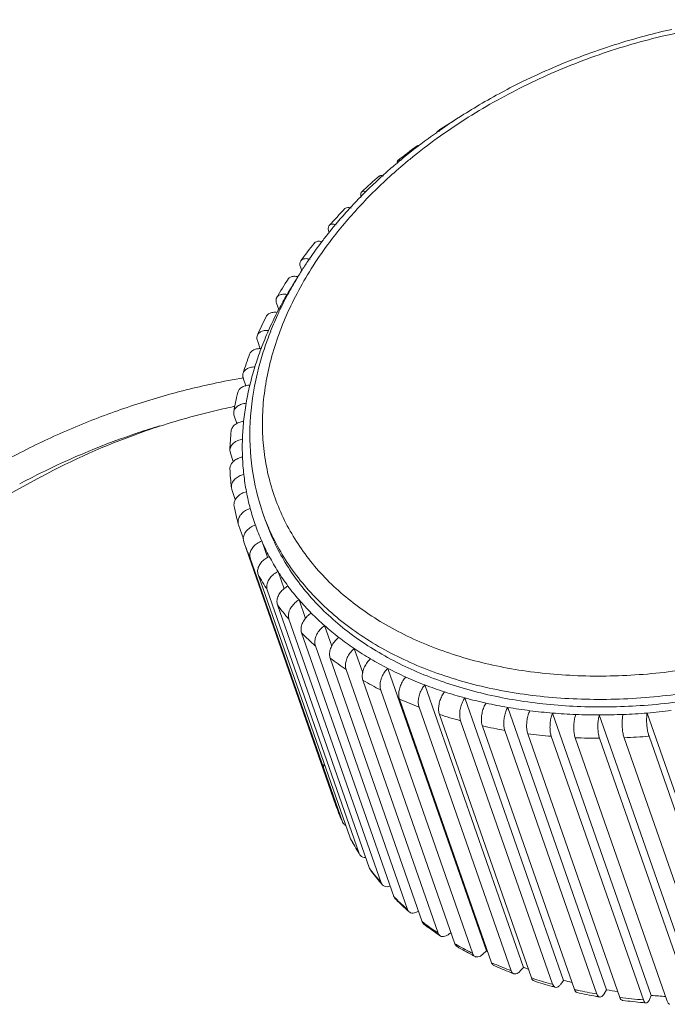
# Model space of a CAD drawing. Header units: millimetres. Extents: x -473 to 23648, y -382 to 1866.
# Tile 414 of 607: x 8299 to 8311, y 690 to 708. Entities that reach past the tile are written whole.
import ezdxf

# ---------------------------------------------------------------- set-up
doc = ezdxf.new("R2010")
doc.units = ezdxf.units.MM
doc.header["$LTSCALE"] = 80
doc.layers.get('0').update_dxf_attribs({"linetype": 'CONTINUOUS'})
doc.layers.add('09_ALL_ROUNDS', color=7, linetype='CONTINUOUS')

msp = doc.modelspace()

# ---------------------------------------------------------------- linework, layer by layer
at = {"color": 0, "linetype": 'Continuous', "lineweight": 0}
for p, q in [((8304.953, 704.59), (8304.945, 704.582)), ((8304.774, 704.402), (8304.764, 704.391)), ((8304.38, 703.946), (8304.375, 703.94)), ((8304.25, 703.78), (8304.246, 703.774)), ((8299.135, 699.492), (8294.246, 696.852)), ((8303.22, 698.694), (8303.172, 698.831)), ((8303.337, 698.398), (8303.219, 698.695)), ((8304.272, 694.201), (8304.267, 694.181)), ((8304.499, 693.515), (8304.499, 693.515)), ((8304.618, 693.214), (8304.621, 693.206)), ((8304.621, 693.206), (8304.618, 693.214)), ((8304.761, 692.921), (8304.767, 692.907)), ((8304.926, 692.639), (8304.936, 692.617)), ((8305.113, 692.367), (8305.127, 692.339)), ((8305.321, 692.106), (8305.34, 692.073)), ((8305.551, 691.857), (8305.574, 691.819)), ((8306.594, 691.202), (8306.555, 691.17)), ((8307.239, 690.868), (8307.172, 690.805)), ((8307.912, 690.567), (8307.853, 690.501)), ((8308.642, 690.33), (8308.592, 690.261)), ((8309.42, 690.159), (8309.379, 690.088)), ((8310.238, 690.056), (8310.206, 689.983))]:
    msp.add_line(p, q, dxfattribs=at)
for centre, radius, start, end in [((8313.007, 696.242), 11.625, 118.1457, 120.4951), ((8312.877, 696.462), 11.369, 120.4945, 122.6814), ((8312.713, 696.717), 11.066, 122.68, 124.8099), ((8312.506, 697.013), 10.704, 125.2475, 127.1471), ((8312.604, 696.875), 10.874, 124.8148, 125.2513), ((8312.401, 697.153), 10.529, 127.3553, 127.5128), ((8312.416, 697.133), 10.555, 127.1511, 127.3553), ((8312.268, 697.323), 10.314, 127.8725, 129.5769), ((8312.379, 697.182), 10.493, 127.5127, 127.8766), ((8311.992, 697.652), 9.884, 130.3709, 132.0391), ((8311.887, 697.897), 9.533, 129.9964, 132.5503), ((8312.09, 697.538), 10.034, 130.2528, 130.3748), ((8312.112, 697.511), 10.069, 129.9683, 130.2527), ((8312.15, 697.467), 10.128, 129.581, 129.9682), ((8311.893, 697.763), 9.735, 132.043, 132.1764), ((8311.711, 697.959), 9.468, 132.5096, 134.6085), ((8311.623, 698.182), 9.144, 132.5421, 135.1809), ((8311.867, 697.792), 9.697, 132.1763, 132.5196), ((8311.336, 698.468), 8.739, 135.1864, 137.8836), ((8311.525, 698.147), 9.203, 135.1108, 135.5694), ((8311.587, 698.085), 9.292, 134.6098, 135.1107), ((8311.386, 698.282), 9.01, 135.6316, 137.2162), ((8311.085, 698.557), 8.602, 137.8271, 139.9218), ((8310.957, 698.812), 8.227, 137.8872, 140.6956), ((8311.242, 698.416), 8.813, 137.3118, 137.8334), ((8310.918, 698.698), 8.384, 139.9277, 140.664), ((8310.71, 698.867), 8.115, 141.3067, 142.7434), ((8310.843, 698.76), 8.286, 140.6642, 141.259), ((8310.43, 699.078), 7.765, 142.7825, 145.6436), ((8310.156, 699.266), 7.433, 145.6529, 147.3098), ((8309.964, 699.389), 7.205, 147.6971, 148.6781), ((8310.039, 699.342), 7.294, 147.3139, 147.6983), ((8309.716, 699.537), 6.915, 148.9653, 151.7937), ((8309.895, 699.431), 7.124, 148.6794, 148.9778), ((8309.387, 699.713), 6.543, 151.7923, 154.8655), ((8309.215, 699.796), 6.352, 154.8799, 155.0772), ((8309.021, 699.883), 6.139, 155.055, 158.3985), ((8308.731, 699.997), 5.827, 158.3907, 161.9026), ((8308.423, 700.098), 5.503, 161.9022, 165.5595), ((8305.281, 688.113), 12.93, 102.6909, 107.9798), ((8305.238, 688.297), 12.741, 101.8521, 102.6801), ((8305.231, 688.327), 12.711, 101.7149, 101.8518), ((8305.353, 687.02), 14.001, 106.8769, 108.5171), ((8305.342, 687.918), 13.135, 107.9702, 109.7171), ((8305.343, 687.046), 13.973, 108.5117, 116.5053), ((8305.26, 688.131), 12.906, 109.6899, 118.3292), ((8305.189, 687.37), 13.614, 116.5329, 118.2372), ((8306.978, 700.161), 4.032, 199.2537, 201.3152), ((8306.978, 700.161), 4.032, 201.3148, 203.786), ((8308.522, 694.935), 4.266, 199.4321, 203.7886), ((8308.617, 694.968), 4.367, 199.44, 203.6919), ((8308.59, 694.967), 4.342, 208.1146, 208.3277), ((8308.705, 695.01), 4.464, 208.1049, 212.1008), ((8308.63, 694.99), 4.388, 208.3342, 212.3985), ((8308.793, 695.099), 4.584, 216.5915, 216.974), ((8308.943, 695.173), 4.753, 216.5998, 220.2597), ((8308.858, 695.149), 4.666, 216.9832, 220.7098), ((8309.091, 695.36), 4.98, 224.6942, 225.1868), ((8309.247, 695.455), 5.168, 224.7092, 228.0502), ((8309.173, 695.443), 5.097, 225.1968, 228.582), ((8309.33, 695.546), 5.291, 228.0392, 228.5644), ((8309.448, 695.769), 5.523, 232.3123, 232.8535), ((8309.588, 695.867), 5.703, 232.3231, 235.3822), ((8309.537, 695.888), 5.672, 232.8633, 235.9358), ((8309.682, 696.001), 5.867, 235.3705, 235.9229), ((8309.823, 696.331), 6.2, 239.3953, 239.9349), ((8309.947, 696.427), 6.369, 239.4013, 242.2142), ((8309.911, 696.486), 6.377, 239.9441, 242.7481), ((8310.145, 696.508), 6.345, 242.7342, 242.9482), ((8310.042, 696.604), 6.57, 242.2, 242.7341), ((8310.181, 697.035), 6.99, 245.9429, 246.447), ((8310.301, 697.156), 7.179, 245.9544, 248.5445), ((8310.26, 697.22), 7.191, 246.4553, 249.0379), ((8310.38, 697.352), 7.391, 248.534, 249.0243), ((8310.487, 697.283), 7.192, 249.0261, 249.793), ((8310.491, 697.854), 7.866, 251.9887, 252.4382), ((8310.591, 697.965), 8.039, 251.9979, 254.4193), ((8310.555, 698.061), 8.083, 252.4458, 254.8507), ((8310.766, 698.172), 8.124, 254.8429, 255.953), ((8310.655, 698.19), 8.273, 254.4099, 254.8412), ((8310.729, 698.749), 8.792, 257.5861, 257.9729), ((8310.775, 698.968), 9.016, 257.9797, 260.2456), ((8310.955, 699.079), 9.051, 260.2396, 261.5776), ((8310.812, 698.852), 8.953, 257.5925, 259.8775), ((8310.854, 699.076), 9.182, 259.8696, 260.2367), ((8310.909, 699.87), 9.929, 262.8068, 265.2873), ((8310.949, 699.733), 9.845, 262.7996, 264.9857), ((8311.057, 699.979), 9.957, 265.2815, 266.7804), ((8310.973, 699.984), 10.097, 264.9744, 265.2769)]:
    msp.add_arc(centre, radius, start, end, dxfattribs=at)
for points, knots in [([(8312.76, 707.81), (8312.559, 707.806), (8312.156, 707.786), (8311.55, 707.721), (8310.942, 707.622), (8310.334, 707.489), (8309.731, 707.324), (8309.137, 707.126), (8308.554, 706.897), (8307.986, 706.639), (8307.436, 706.353), (8306.907, 706.041), (8306.404, 705.704), (8306.025, 705.419), (8305.815, 705.246), (8305.76, 705.199)], [0, 0, 0, 0, 0.601038, 1.210757, 1.827519, 2.449575, 3.075072, 3.7021, 4.328712, 4.952989, 5.573054, 6.18708, 6.793313, 7.390118, 7.608332, 7.608332, 7.608332, 7.608332]), ([(8310.609, 707.634), (8310.45, 707.598), (8309.906, 707.466), (8308.993, 707.176), (8308.131, 706.806), (8307.65, 706.56), (8307.523, 706.492)], [0, 0, 0, 0, 0.488638, 1.679778, 2.8679, 3.299401, 3.299401, 3.299401, 3.299401]), ([(8303.496, 698.85), (8303.555, 698.716), (8303.689, 698.454), (8303.933, 698.083), (8304.218, 697.736), (8304.544, 697.414), (8304.908, 697.119), (8305.308, 696.852), (8305.742, 696.615), (8306.207, 696.408), (8306.701, 696.233), (8307.221, 696.09), (8307.763, 695.982), (8308.325, 695.908), (8308.902, 695.868), (8309.493, 695.863), (8310.093, 695.893), (8310.699, 695.958), (8311.308, 696.057), (8311.915, 696.19), (8312.518, 696.356), (8313.113, 696.553), (8313.696, 696.782), (8314.264, 697.04), (8314.814, 697.326), (8315.342, 697.638), (8315.846, 697.975), (8316.322, 698.334), (8316.768, 698.714), (8317.181, 699.112), (8317.559, 699.527), (8317.899, 699.955), (8318.2, 700.394), (8318.46, 700.841), (8318.677, 701.295), (8318.849, 701.752), (8318.977, 702.21), (8319.058, 702.666), (8319.093, 703.118), (8319.081, 703.563), (8319.021, 703.999), (8318.915, 704.423), (8318.812, 704.696), (8318.753, 704.829)], [0, 0, 0, 0, 0.438967, 0.88084, 1.328604, 1.784928, 2.252098, 2.732029, 3.226007, 3.734607, 4.258074, 4.796357, 5.349076, 5.915547, 6.494802, 7.085635, 7.686673, 8.296392, 8.913154, 9.53521, 10.160707, 10.787735, 11.414348, 12.038624, 12.658689, 13.272716, 13.878949, 14.475754, 15.06165, 15.635398, 16.195964, 16.742472, 17.274329, 17.79129, 18.293452, 18.781261, 19.255518, 19.717394, 20.168752, 20.61205, 21.050075, 21.485906, 21.92281, 21.92281, 21.92281, 21.92281]), ([(8303.289, 698.535), (8303.35, 698.396), (8303.489, 698.124), (8303.741, 697.74), (8304.038, 697.38), (8304.375, 697.047), (8304.753, 696.741), (8305.167, 696.464), (8305.617, 696.218), (8306.099, 696.003), (8306.611, 695.822), (8307.15, 695.674), (8307.712, 695.562), (8308.294, 695.485), (8308.893, 695.444), (8309.505, 695.439), (8310.127, 695.47), (8310.756, 695.537), (8311.386, 695.64), (8312.016, 695.778), (8312.641, 695.949), (8313.257, 696.154), (8313.862, 696.391), (8314.45, 696.659), (8315.02, 696.955), (8315.568, 697.279), (8316.09, 697.628), (8316.584, 698.001), (8317.046, 698.394), (8317.474, 698.807), (8317.866, 699.237), (8318.219, 699.68), (8318.531, 700.135), (8318.8, 700.599), (8319.025, 701.069), (8319.204, 701.543), (8319.336, 702.018), (8319.42, 702.491), (8319.456, 702.959), (8319.444, 703.42), (8319.382, 703.872), (8319.297, 704.209), (8319.236, 704.394), (8319.221, 704.436)], [0, 0, 0, 0, 0.455099, 0.913134, 1.377277, 1.850292, 2.334551, 2.832037, 3.344085, 3.871288, 4.413902, 4.971874, 5.54481, 6.132001, 6.732442, 7.344886, 7.967907, 8.599927, 9.239246, 9.884054, 10.532429, 11.18239, 11.831921, 12.479031, 13.121775, 13.75826, 14.386667, 15.005301, 15.612628, 16.207363, 16.788433, 17.354932, 17.906244, 18.442115, 18.962647, 19.4683, 19.959905, 20.438677, 20.906546, 21.366059, 21.820106, 22.271879, 22.405916, 22.405916, 22.405916, 22.405916]), ([(8319.269, 704.299), (8319.326, 704.136), (8319.448, 703.698), (8319.526, 702.951), (8319.443, 702.071), (8319.192, 701.182), (8318.78, 700.302), (8318.216, 699.448), (8317.511, 698.637), (8316.681, 697.884), (8315.742, 697.205), (8314.712, 696.612), (8313.612, 696.118), (8312.465, 695.732), (8311.294, 695.463), (8310.121, 695.314), (8308.97, 695.291), (8307.864, 695.392), (8306.826, 695.618), (8305.875, 695.962), (8305.032, 696.42), (8304.313, 696.984), (8303.735, 697.643), (8303.45, 698.141), (8303.337, 698.398)], [0, 0, 0, 0, 0.515589, 1.361601, 2.236184, 3.152623, 4.119352, 5.139808, 6.212893, 7.333689, 8.494232, 9.684274, 10.891992, 12.104667, 13.309332, 14.493417, 15.645412, 16.755542, 17.816496, 18.824186, 19.77853, 20.68412, 21.55058, 22.392226, 22.392226, 22.392226, 22.392226]), ([(8304.591, 704.023), (8304.509, 703.923), (8304.32, 703.681), (8304.049, 703.286), (8303.79, 702.838), (8303.573, 702.384), (8303.4, 701.927), (8303.273, 701.469), (8303.191, 701.013), (8303.156, 700.561), (8303.169, 700.117), (8303.228, 699.681), (8303.335, 699.256), (8303.437, 698.983), (8303.496, 698.85)], [0, 0, 0, 0, 0.388146, 0.920002, 1.436963, 1.939126, 2.426935, 2.901192, 3.363067, 3.814425, 4.257724, 4.695748, 5.13158, 5.568483, 5.568483, 5.568483, 5.568483]), ([(8303.094, 701.47), (8303.084, 701.433), (8303.005, 701.11), (8302.914, 700.498), (8302.949, 699.641), (8303.081, 699.093), (8303.172, 698.831)], [0, 0, 0, 0, 0.115788, 0.99642, 1.845429, 2.675153, 2.675153, 2.675153, 2.675153]), ([(8298.541, 699.819), (8298.831, 699.975), (8299.425, 700.267), (8300.345, 700.642), (8301.292, 700.954), (8302.122, 701.164), (8302.636, 701.264), (8302.825, 701.296)], [0, 0, 0, 0, 0.988072, 1.983325, 2.980364, 3.974122, 4.55048, 4.55048, 4.55048, 4.55048]), ([(8304.288, 694.276), (8304.287, 694.274), (8304.286, 694.269), (8304.285, 694.261), (8304.283, 694.254), (8304.282, 694.249), (8304.281, 694.245), (8304.28, 694.241), (8304.28, 694.238), (8304.279, 694.235), (8304.279, 694.233), (8304.279, 694.232), (8304.278, 694.231), (8304.278, 694.23), (8304.278, 694.23), (8304.278, 694.229), (8304.278, 694.229), (8304.278, 694.229), (8304.278, 694.228), (8304.277, 694.227), (8304.277, 694.226), (8304.277, 694.224), (8304.276, 694.221), (8304.276, 694.219), (8304.275, 694.214), (8304.273, 694.208), (8304.272, 694.203), (8304.272, 694.201)], [0, 0, 0, 0, 0.0080713, 0.0161426, 0.02422263, 0.02826265, 0.03230267, 0.03634708, 0.04039148, 0.04241368, 0.04443589, 0.04544699, 0.04645809, 0.04746919, 0.04797474, 0.04822752, 0.04848029, 0.04892769, 0.04937508, 0.05026987, 0.05205946, 0.05384904, 0.05563862, 0.05921778, 0.06279695, 0.06995527, 0.0771136, 0.0771136, 0.0771136, 0.0771136]), ([(8304.621, 693.206), (8304.626, 693.195), (8304.643, 693.171), (8304.667, 693.154), (8304.682, 693.147)], [0, 0, 0, 0, 0.03731207, 0.08559428, 0.08559428, 0.08559428, 0.08559428]), ([(8304.936, 692.617), (8304.94, 692.611), (8304.954, 692.593), (8304.988, 692.571), (8305.023, 692.564), (8305.042, 692.563), (8305.044, 692.563)], [0, 0, 0, 0, 0.0213211, 0.0680408, 0.1195476, 0.1251641, 0.1251641, 0.1251641, 0.1251641]), ([(8305.34, 692.073), (8305.341, 692.071), (8305.353, 692.059), (8305.382, 692.04), (8305.432, 692.032), (8305.467, 692.038), (8305.485, 692.043), (8305.486, 692.043)], [0, 0, 0, 0, 0.0063857, 0.0511364, 0.1002142, 0.1550725, 0.156452, 0.156452, 0.156452, 0.156452]), ([(8305.801, 691.621), (8305.806, 691.607), (8305.815, 691.592), (8305.827, 691.581), (8305.828, 691.579)], [0, 0, 0, 0, 0.04339719, 0.05004959, 0.05004959, 0.05004959, 0.05004959]), ([(8305.828, 691.579), (8305.838, 691.571), (8305.862, 691.557), (8305.908, 691.552), (8305.958, 691.563), (8305.989, 691.58), (8306.004, 691.589)], [0, 0, 0, 0, 0.0361439, 0.0825165, 0.1349657, 0.187896, 0.187896, 0.187896, 0.187896]), ([(8306.071, 691.398), (8306.076, 691.385), (8306.085, 691.368), (8306.099, 691.356), (8306.102, 691.353)], [0, 0, 0, 0, 0.04303773, 0.05534884, 0.05534884, 0.05534884, 0.05534884]), ([(8306.36, 691.189), (8306.364, 691.176), (8306.375, 691.158), (8306.39, 691.145), (8306.395, 691.142)], [0, 0, 0, 0, 0.04268102, 0.06003461, 0.06003461, 0.06003461, 0.06003461]), ([(8306.395, 691.142), (8306.401, 691.137), (8306.422, 691.127), (8306.462, 691.124), (8306.51, 691.139), (8306.54, 691.158), (8306.555, 691.17)], [0, 0, 0, 0, 0.0233566, 0.0667531, 0.1164739, 0.1728349, 0.1728349, 0.1728349, 0.1728349]), ([(8306.666, 690.995), (8306.671, 690.982), (8306.682, 690.962), (8306.699, 690.949), (8306.705, 690.945)], [0, 0, 0, 0, 0.04232831, 0.06409996, 0.06409996, 0.06409996, 0.06409996]), ([(8306.991, 690.816), (8306.995, 690.803), (8307.007, 690.782), (8307.025, 690.768), (8307.032, 690.764)], [0, 0, 0, 0, 0.0419809, 0.06753204, 0.06753204, 0.06753204, 0.06753204]), ([(8307.032, 690.764), (8307.036, 690.762), (8307.053, 690.756), (8307.087, 690.755), (8307.132, 690.772), (8307.159, 690.793), (8307.172, 690.805)], [0, 0, 0, 0, 0.0128333, 0.0529916, 0.0996863, 0.1539016, 0.1539016, 0.1539016, 0.1539016]), ([(8307.331, 690.652), (8307.336, 690.639), (8307.347, 690.618), (8307.367, 690.604), (8307.376, 690.6)], [0, 0, 0, 0, 0.04164012, 0.07034509, 0.07034509, 0.07034509, 0.07034509]), ([(8307.688, 690.505), (8307.692, 690.492), (8307.704, 690.47), (8307.724, 690.455), (8307.734, 690.451)], [0, 0, 0, 0, 0.04130732, 0.07256803, 0.07256803, 0.07256803, 0.07256803]), ([(8307.734, 690.451), (8307.735, 690.451), (8307.748, 690.446), (8307.778, 690.446), (8307.818, 690.466), (8307.842, 690.488), (8307.853, 690.501)], [0, 0, 0, 0, 0.0046215, 0.0412924, 0.0846939, 0.1365394, 0.1365394, 0.1365394, 0.1365394]), ([(8308.058, 690.374), (8308.063, 690.361), (8308.074, 690.338), (8308.096, 690.323), (8308.106, 690.32)], [0, 0, 0, 0, 0.04098389, 0.07421291, 0.07421291, 0.07421291, 0.07421291]), ([(8308.443, 690.259), (8308.447, 690.247), (8308.458, 690.224), (8308.48, 690.208), (8308.491, 690.205), (8308.491, 690.205)], [0, 0, 0, 0, 0.04067119, 0.0739879, 0.07537684, 0.07537684, 0.07537684, 0.07537684]), ([(8308.491, 690.205), (8308.502, 690.202), (8308.527, 690.204), (8308.562, 690.225), (8308.582, 690.248), (8308.592, 690.261)], [0, 0, 0, 0, 0.0316202, 0.0715029, 0.1208164, 0.1208164, 0.1208164, 0.1208164]), ([(8308.839, 690.162), (8308.844, 690.149), (8308.854, 690.127), (8308.876, 690.111), (8308.887, 690.108), (8308.889, 690.108)], [0, 0, 0, 0, 0.04037063, 0.07247866, 0.07611332, 0.07611332, 0.07611332, 0.07611332]), ([(8309.247, 690.082), (8309.252, 690.07), (8309.262, 690.048), (8309.283, 690.031), (8309.295, 690.028), (8309.297, 690.028)], [0, 0, 0, 0, 0.04008356, 0.07099198, 0.07638877, 0.07638877, 0.07638877, 0.07638877]), ([(8309.297, 690.028), (8309.305, 690.026), (8309.325, 690.029), (8309.355, 690.052), (8309.371, 690.074), (8309.379, 690.088)], [0, 0, 0, 0, 0.0238446, 0.0600387, 0.1067353, 0.1067353, 0.1067353, 0.1067353]), ([(8309.666, 690.02), (8309.67, 690.007), (8309.68, 689.986), (8309.7, 689.968), (8309.712, 689.966), (8309.715, 689.965)], [0, 0, 0, 0, 0.03981136, 0.06953682, 0.07625482, 0.07625482, 0.07625482, 0.07625482]), ([(8310.093, 689.975), (8310.098, 689.963), (8310.107, 689.942), (8310.127, 689.923), (8310.139, 689.921), (8310.141, 689.921)], [0, 0, 0, 0, 0.03955533, 0.06812311, 0.0757529, 0.0757529, 0.0757529, 0.0757529]), ([(8310.141, 689.921), (8310.147, 689.921), (8310.164, 689.924), (8310.187, 689.947), (8310.2, 689.97), (8310.206, 689.983)], [0, 0, 0, 0, 0.01757817, 0.04998902, 0.09407762, 0.09407762, 0.09407762, 0.09407762]), ([(8310.529, 689.949), (8310.533, 689.936), (8310.542, 689.916), (8310.561, 689.896), (8310.573, 689.895), (8310.575, 689.895)], [0, 0, 0, 0, 0.03931678, 0.0667618, 0.07491903, 0.07491903, 0.07491903, 0.07491903])]:
    msp.add_open_spline(points, degree=3, knots=knots, dxfattribs=at)
at = {"layer": '09_ALL_ROUNDS', "color": 0, "linetype": 'Continuous', "lineweight": 0}
for p, q in [((8304.371, 703.954), (8304.376, 703.94)), ((8303.855, 703.313), (8303.881, 703.238)), ((8303.42, 702.65), (8303.46, 702.536)), ((8303.072, 701.972), (8303.124, 701.823)), ((8302.814, 701.287), (8302.862, 701.15)), ((8302.65, 700.602), (8302.699, 700.461)), ((8302.571, 699.98), (8302.58, 699.924)), ((8302.58, 699.924), (8302.634, 699.77)), ((8302.598, 699.296), (8302.606, 699.262)), ((8302.606, 699.262), (8302.67, 699.077)), ((8302.724, 698.632), (8302.728, 698.621)), ((8302.728, 698.621), (8302.817, 698.364)), ((8303.031, 698.629), (8303.035, 698.616)), ((8302.824, 698.311), (8304.499, 693.515)), ((8303.151, 698.325), (8303.254, 698.03)), ((8302.943, 698.01), (8304.618, 693.214)), ((8303.086, 697.717), (8304.761, 692.921)), ((8303.448, 697.769), (8303.557, 697.457)), ((8303.251, 697.435), (8304.926, 692.639)), ((8303.438, 697.163), (8305.113, 692.367)), ((8303.83, 697.254), (8303.948, 696.917)), ((8303.646, 696.902), (8305.321, 692.106)), ((8304.294, 696.785), (8304.425, 696.411)), ((8303.876, 696.653), (8305.551, 691.857)), ((8304.126, 696.417), (8305.801, 691.621)), ((8304.834, 696.368), (8304.987, 695.928)), ((8304.396, 696.194), (8306.071, 691.398)), ((8304.685, 695.985), (8306.36, 691.189)), ((8305.444, 696.007), (8307.239, 690.868)), ((8304.991, 695.791), (8306.666, 690.995)), ((8306.118, 695.706), (8307.912, 690.567)), ((8305.316, 695.612), (8306.991, 690.816)), ((8305.656, 695.448), (8307.331, 690.652)), ((8306.847, 695.469), (8308.642, 690.33)), ((8306.013, 695.301), (8307.688, 690.505)), ((8306.383, 695.17), (8308.058, 690.374)), ((8307.626, 695.298), (8309.42, 690.159)), ((8308.443, 695.194), (8310.238, 690.056)), ((8309.292, 695.16), (8311.086, 690.021)), ((8310.161, 695.195), (8311.956, 690.056)), ((8306.768, 695.055), (8308.443, 690.259)), ((8307.164, 694.958), (8308.839, 690.162)), ((8307.572, 694.878), (8309.247, 690.082)), ((8307.991, 694.816), (8309.666, 690.02)), ((8308.418, 694.771), (8310.093, 689.975)), ((8310.196, 694.772), (8311.871, 689.976)), ((8308.854, 694.745), (8310.529, 689.949)), ((8309.296, 694.736), (8310.971, 689.94)), ((8309.744, 694.745), (8311.419, 689.949))]:
    msp.add_line(p, q, dxfattribs=at)
for centre, radius, start, end in [((8312.997, 695.966), 11.853, 121.938, 124.1291), ((8312.589, 696.544), 11.145, 126.37, 128.6552), ((8312.064, 697.175), 10.324, 131.0065, 133.4144), ((8311.442, 697.807), 9.436, 135.906, 138.4672), ((8310.749, 698.396), 8.527, 141.1305, 143.8769), ((8310.021, 698.902), 7.64, 146.744, 149.7073), ((8309.913, 699.13), 7.297, 147.1363, 149.7139), ((8309.564, 699.333), 6.894, 149.7089, 152.3135), ((8309.208, 699.517), 6.493, 152.8034, 156.0221), ((8309.413, 699.413), 6.723, 152.3182, 152.819), ((8309.299, 699.302), 6.815, 152.8085, 156.017), ((8308.844, 699.678), 6.095, 156.0154, 159.3766), ((8308.534, 699.794), 5.764, 159.3716, 162.8563), ((8303.124, 701.445), 0.38, 87.6741, 89.9774), ((8308.624, 699.582), 6.083, 159.3771, 162.8511), ((8308.211, 699.893), 5.426, 162.8499, 166.4818), ((8307.946, 699.956), 5.154, 166.4772, 170.2322), ((8308.032, 699.747), 5.469, 166.4826, 170.2272), ((8307.68, 700.001), 4.884, 170.2269, 174.122), ((8307.557, 699.816), 4.988, 174.1233, 178.1202), ((8307.474, 700.022), 4.677, 174.1184, 178.1245), ((8307.28, 700.028), 4.483, 178.1211, 182.2448), ((8307.141, 700.023), 4.344, 182.2429, 186.4513), ((8307.22, 699.818), 4.651, 182.2464, 186.4483), ((8307.025, 700.01), 4.227, 186.4504, 190.7374), ((8306.958, 699.997), 4.159, 190.7374, 195.0697), ((8307.033, 699.792), 4.462, 190.7391, 195.0683), ((8306.922, 699.987), 4.122, 195.0716, 199.2507), ((8306.924, 699.988), 4.124, 199.4321, 203.7886), ((8306.847, 699.731), 4.266, 199.4321, 203.7886), ((8306.963, 700.006), 4.167, 203.7929, 208.1185), ((8303.453, 697.662), 0.415, 113.4757, 120.4707), ((8307.028, 700.041), 4.24, 208.1223, 212.3989), ((8306.954, 699.785), 4.386, 208.1223, 212.3989), ((8307.13, 700.106), 4.362, 212.405, 216.5993), ((8307.245, 700.192), 4.506, 216.604, 220.7109), ((8307.179, 699.942), 4.661, 216.604, 220.7109), ((8307.396, 700.323), 4.705, 220.7178, 224.7045), ((8307.547, 700.472), 4.917, 224.7097, 228.5839), ((8307.728, 700.678), 5.191, 228.5908, 232.3238), ((8307.491, 700.232), 5.087, 224.7097, 228.5839), ((8307.896, 700.898), 5.468, 232.3288, 235.9383), ((8308.088, 701.182), 5.811, 235.9447, 239.4069), ((8307.853, 700.672), 5.657, 232.3288, 235.9383), ((8308.258, 701.47), 6.145, 239.4116, 242.7507), ((8308.441, 701.828), 6.547, 242.7564, 245.9539), ((8308.596, 702.176), 6.929, 245.9579, 249.0404), ((8308.227, 701.264), 6.357, 239.4116, 242.7507), ((8308.755, 702.594), 7.376, 249.0452, 251.9986), ((8308.883, 702.988), 7.79, 252.002, 254.8529), ((8308.577, 701.994), 7.168, 245.958, 249.0404), ((8309.006, 703.446), 8.264, 254.8569, 257.5947), ((8309.098, 703.866), 8.694, 257.5976, 260.2473), ((8308.873, 702.834), 8.059, 252.0021, 254.8528), ((8309.179, 704.339), 9.174, 260.2505, 262.8045), ((8309.232, 704.759), 9.598, 262.8068, 265.2873), ((8309.269, 705.22), 10.06, 265.2898, 267.6919), ((8309.285, 705.617), 10.457, 267.6937, 270.0364), ((8309.284, 706.036), 10.876, 270.0382, 272.3188), ((8309.27, 706.384), 11.225, 272.3201, 274.5547), ((8309.242, 706.737), 11.579, 274.5559, 276.7436), ((8309.096, 703.742), 8.993, 257.5976, 260.2472), ((8309.234, 704.666), 9.929, 262.8068, 265.2873), ((8309.274, 706.348), 11.612, 272.3201, 274.5547), ((8309.289, 705.553), 10.817, 267.6937, 270.0364)]:
    msp.add_arc(centre, radius, start, end, dxfattribs=at)
for points, knots in [([(8306.348, 705.776), (8306.344, 705.774), (8306.335, 705.765), (8306.334, 705.751), (8306.334, 705.743)], [0, 0, 0, 0, 0.01181183, 0.03735191, 0.03735191, 0.03735191, 0.03735191]), ([(8306.383, 705.777), (8306.376, 705.78), (8306.363, 705.783), (8306.351, 705.778), (8306.348, 705.776)], [0, 0, 0, 0, 0.02324011, 0.03645662, 0.03645662, 0.03645662, 0.03645662]), ([(8305.981, 705.517), (8305.985, 705.52), (8305.997, 705.525), (8306.009, 705.524), (8306.016, 705.522)], [0, 0, 0, 0, 0.01602399, 0.03619356, 0.03619356, 0.03619356, 0.03619356]), ([(8305.628, 705.247), (8305.625, 705.244), (8305.612, 705.231), (8305.611, 705.207), (8305.613, 705.189), (8305.614, 705.185)], [0, 0, 0, 0, 0.01251305, 0.05219498, 0.06590293, 0.06590293, 0.06590293, 0.06590293]), ([(8305.688, 705.248), (8305.675, 705.253), (8305.653, 705.26), (8305.633, 705.25), (8305.628, 705.247)], [0, 0, 0, 0, 0.04290937, 0.06208708, 0.06208708, 0.06208708, 0.06208708]), ([(8305.291, 704.965), (8305.296, 704.97), (8305.318, 704.981), (8305.345, 704.976), (8305.363, 704.97), (8305.366, 704.969)], [0, 0, 0, 0, 0.02272615, 0.06873214, 0.07845726, 0.07845726, 0.07845726, 0.07845726]), ([(8304.969, 704.674), (8304.966, 704.672), (8304.954, 704.658), (8304.949, 704.624), (8304.954, 704.596), (8304.958, 704.583)], [0, 0, 0, 0, 0.0113518, 0.05434455, 0.09607046, 0.09607046, 0.09607046, 0.09607046]), ([(8305.05, 704.683), (8305.047, 704.684), (8305.029, 704.689), (8304.999, 704.692), (8304.976, 704.68), (8304.969, 704.674)], [0, 0, 0, 0, 0.0092214, 0.05807207, 0.08478814, 0.08478814, 0.08478814, 0.08478814]), ([(8304.665, 704.373), (8304.672, 704.381), (8304.697, 704.395), (8304.738, 704.393), (8304.766, 704.386), (8304.776, 704.383)], [0, 0, 0, 0, 0.0311925, 0.0828889, 0.117253, 0.117253, 0.117253, 0.117253]), ([(8304.502, 704.08), (8304.489, 704.084), (8304.458, 704.09), (8304.413, 704.09), (8304.386, 704.073), (8304.378, 704.064)], [0, 0, 0, 0, 0.0398484, 0.0943708, 0.1305691, 0.1305691, 0.1305691, 0.1305691]), ([(8304.378, 704.064), (8304.376, 704.062), (8304.365, 704.048), (8304.356, 704.008), (8304.364, 703.973), (8304.371, 703.954)], [0, 0, 0, 0, 0.0079046, 0.0544145, 0.1145744, 0.1145744, 0.1145744, 0.1145744]), ([(8304.11, 703.747), (8304.119, 703.758), (8304.148, 703.777), (8304.2, 703.781), (8304.238, 703.774), (8304.255, 703.769)], [0, 0, 0, 0, 0.0417745, 0.0990854, 0.1544031, 0.1544031, 0.1544031, 0.1544031]), ([(8303.861, 703.423), (8303.861, 703.422), (8303.851, 703.408), (8303.84, 703.37), (8303.848, 703.332), (8303.855, 703.313)], [0, 0, 0, 0, 0.0017781, 0.0519026, 0.1129474, 0.1129474, 0.1129474, 0.1129474]), ([(8304.032, 703.451), (8304.008, 703.458), (8303.963, 703.465), (8303.901, 703.458), (8303.87, 703.435), (8303.861, 703.423)], [0, 0, 0, 0, 0.0741299, 0.1341768, 0.1821356, 0.1821356, 0.1821356, 0.1821356]), ([(8303.632, 703.092), (8303.633, 703.093), (8303.643, 703.108), (8303.676, 703.133), (8303.74, 703.144), (8303.787, 703.139), (8303.811, 703.133)], [0, 0, 0, 0, 0.0024004, 0.0548878, 0.1176056, 0.1936548, 0.1936548, 0.1936548, 0.1936548]), ([(8303.424, 702.756), (8303.416, 702.743), (8303.406, 702.707), (8303.413, 702.67), (8303.42, 702.65)], [0, 0, 0, 0, 0.0466083, 0.1086099, 0.1086099, 0.1086099, 0.1086099]), ([(8303.611, 702.811), (8303.586, 702.815), (8303.538, 702.818), (8303.472, 702.804), (8303.437, 702.776), (8303.425, 702.758), (8303.424, 702.756)], [0, 0, 0, 0, 0.0779199, 0.1432325, 0.1984611, 0.2058348, 0.2058348, 0.2058348, 0.2058348]), ([(8303.238, 702.416), (8303.239, 702.42), (8303.252, 702.44), (8303.289, 702.471), (8303.356, 702.489), (8303.406, 702.488), (8303.433, 702.484)], [0, 0, 0, 0, 0.0131744, 0.0710566, 0.1388783, 0.2186067, 0.2186067, 0.2186067, 0.2186067]), ([(8303.275, 702.155), (8303.248, 702.158), (8303.197, 702.156), (8303.128, 702.135), (8303.088, 702.101), (8303.075, 702.078), (8303.073, 702.072)], [0, 0, 0, 0, 0.0814625, 0.1516996, 0.2121444, 0.231973, 0.231973, 0.231973, 0.231973]), ([(8303.073, 702.072), (8303.068, 702.06), (8303.059, 702.027), (8303.065, 701.992), (8303.072, 701.972)], [0, 0, 0, 0, 0.0378973, 0.1009112, 0.1009112, 0.1009112, 0.1009112]), ([(8302.93, 701.725), (8302.934, 701.733), (8302.947, 701.76), (8302.99, 701.798), (8303.054, 701.821), (8303.101, 701.825), (8303.124, 701.825)], [0, 0, 0, 0, 0.0273525, 0.0902661, 0.1628175, 0.2307619, 0.2307619, 0.2307619, 0.2307619]), ([(8303.026, 701.493), (8302.998, 701.493), (8302.944, 701.487), (8302.874, 701.459), (8302.829, 701.418), (8302.815, 701.387), (8302.811, 701.376)], [0, 0, 0, 0, 0.0846655, 0.1594241, 0.2247103, 0.2604588, 0.2604588, 0.2604588, 0.2604588]), ([(8302.811, 701.376), (8302.809, 701.368), (8302.802, 701.338), (8302.807, 701.307), (8302.814, 701.287)], [0, 0, 0, 0, 0.02545344, 0.0895188, 0.0895188, 0.0895188, 0.0895188]), ([(8302.715, 701.026), (8302.719, 701.04), (8302.734, 701.076), (8302.781, 701.121), (8302.829, 701.142), (8302.858, 701.15), (8302.862, 701.151)], [0, 0, 0, 0, 0.0450016, 0.1125618, 0.1894155, 0.2019434, 0.2019434, 0.2019434, 0.2019434]), ([(8302.867, 700.83), (8302.838, 700.828), (8302.783, 700.818), (8302.711, 700.783), (8302.662, 700.734), (8302.646, 700.694), (8302.643, 700.676)], [0, 0, 0, 0, 0.0874562, 0.1662882, 0.2360222, 0.2910969, 0.2910969, 0.2910969, 0.2910969]), ([(8302.643, 700.676), (8302.642, 700.673), (8302.639, 700.648), (8302.643, 700.622), (8302.65, 700.602)], [0, 0, 0, 0, 0.00923906, 0.07437933, 0.07437933, 0.07437933, 0.07437933]), ([(8302.595, 700.327), (8302.597, 700.349), (8302.613, 700.394), (8302.655, 700.437), (8302.686, 700.457), (8302.697, 700.464)], [0, 0, 0, 0, 0.0659058, 0.1377116, 0.1769915, 0.1769915, 0.1769915, 0.1769915]), ([(8302.697, 700.464), (8302.71, 700.47), (8302.749, 700.488), (8302.792, 700.498), (8302.822, 700.502)], [0, 0, 0, 0, 0.0416312, 0.1303105, 0.1303105, 0.1303105, 0.1303105]), ([(8302.799, 700.175), (8302.77, 700.171), (8302.714, 700.156), (8302.642, 700.114), (8302.591, 700.058), (8302.573, 700.009), (8302.572, 699.983), (8302.571, 699.98)], [0, 0, 0, 0, 0.08978, 0.1722056, 0.2459802, 0.3132319, 0.3236866, 0.3236866, 0.3236866, 0.3236866]), ([(8302.633, 699.771), (8302.636, 699.774), (8302.66, 699.796), (8302.715, 699.83), (8302.771, 699.847), (8302.8, 699.853)], [0, 0, 0, 0, 0.0139088, 0.0979446, 0.1886987, 0.1886987, 0.1886987, 0.1886987]), ([(8302.573, 699.636), (8302.572, 699.643), (8302.573, 699.673), (8302.59, 699.722), (8302.618, 699.757), (8302.633, 699.771)], [0, 0, 0, 0, 0.0214003, 0.0901504, 0.1520373, 0.1520373, 0.1520373, 0.1520373]), ([(8302.825, 699.535), (8302.795, 699.528), (8302.739, 699.508), (8302.667, 699.461), (8302.617, 699.4), (8302.597, 699.341), (8302.597, 699.306), (8302.598, 699.296)], [0, 0, 0, 0, 0.0915984, 0.1771178, 0.254519, 0.3247155, 0.357636, 0.357636, 0.357636, 0.357636]), ([(8302.649, 698.961), (8302.646, 698.975), (8302.644, 699.015), (8302.657, 699.054), (8302.669, 699.076), (8302.67, 699.078)], [0, 0, 0, 0, 0.0448692, 0.1164588, 0.1206055, 0.1206055, 0.1206055, 0.1206055]), ([(8302.67, 699.078), (8302.682, 699.099), (8302.716, 699.142), (8302.786, 699.192), (8302.842, 699.214), (8302.872, 699.222)], [0, 0, 0, 0, 0.0749671, 0.1618431, 0.2541532, 0.2541532, 0.2541532, 0.2541532]), ([(8302.942, 698.916), (8302.913, 698.907), (8302.857, 698.882), (8302.787, 698.829), (8302.737, 698.763), (8302.716, 698.695), (8302.719, 698.651), (8302.724, 698.632)], [0, 0, 0, 0, 0.0928879, 0.1809932, 0.2616054, 0.3345331, 0.3916129, 0.3916129, 0.3916129, 0.3916129]), ([(8302.815, 698.364), (8302.815, 698.369), (8302.816, 698.399), (8302.833, 698.456), (8302.881, 698.523), (8302.95, 698.579), (8303.006, 698.606), (8303.035, 698.616)], [0, 0, 0, 0, 0.015693, 0.0899029, 0.1719662, 0.261174, 0.3545051, 0.3545051, 0.3545051, 0.3545051]), ([(8303.151, 698.325), (8303.121, 698.313), (8303.067, 698.285), (8302.999, 698.226), (8302.952, 698.156), (8302.93, 698.081), (8302.936, 698.032), (8302.943, 698.01)], [0, 0, 0, 0, 0.0936398, 0.1838249, 0.2672377, 0.3426731, 0.4120689, 0.4120689, 0.4120689, 0.4120689]), ([(8303.086, 697.717), (8303.078, 697.739), (8303.072, 697.79), (8303.093, 697.865), (8303.139, 697.937), (8303.193, 697.987), (8303.231, 698.012), (8303.243, 698.019)], [0, 0, 0, 0, 0.0698982, 0.146502, 0.2311644, 0.3222033, 0.3655558, 0.3655558, 0.3655558, 0.3655558]), ([(8303.448, 697.769), (8303.419, 697.755), (8303.366, 697.722), (8303.302, 697.658), (8303.257, 697.584), (8303.237, 697.507), (8303.243, 697.457), (8303.251, 697.435)], [0, 0, 0, 0, 0.093859, 0.1856306, 0.2714446, 0.3491598, 0.4195496, 0.4195496, 0.4195496, 0.4195496]), ([(8303.438, 697.163), (8303.43, 697.185), (8303.424, 697.236), (8303.443, 697.314), (8303.486, 697.389), (8303.549, 697.456), (8303.601, 697.491), (8303.628, 697.506)], [0, 0, 0, 0, 0.0708697, 0.1496391, 0.236509, 0.3288956, 0.4226698, 0.4226698, 0.4226698, 0.4226698]), ([(8303.83, 697.254), (8303.803, 697.238), (8303.753, 697.201), (8303.692, 697.132), (8303.65, 697.054), (8303.632, 696.976), (8303.638, 696.924), (8303.646, 696.902)], [0, 0, 0, 0, 0.0935644, 0.1864519, 0.2742847, 0.3540517, 0.4253886, 0.4253886, 0.4253886, 0.4253886]), ([(8303.876, 696.653), (8303.868, 696.676), (8303.862, 696.727), (8303.879, 696.807), (8303.918, 696.886), (8303.977, 696.958), (8304.026, 696.997), (8304.052, 697.013)], [0, 0, 0, 0, 0.0717905, 0.152499, 0.2412046, 0.3344833, 0.4277174, 0.4277174, 0.4277174, 0.4277174]), ([(8304.294, 696.785), (8304.268, 696.767), (8304.221, 696.727), (8304.165, 696.653), (8304.127, 696.572), (8304.112, 696.492), (8304.118, 696.44), (8304.126, 696.417)], [0, 0, 0, 0, 0.0927888, 0.1863539, 0.2758457, 0.3574402, 0.4296701, 0.4296701, 0.4296701, 0.4296701]), ([(8304.396, 696.194), (8304.388, 696.217), (8304.381, 696.269), (8304.395, 696.351), (8304.431, 696.433), (8304.484, 696.509), (8304.53, 696.551), (8304.555, 696.57)], [0, 0, 0, 0, 0.0726541, 0.1550804, 0.2452753, 0.3390276, 0.4312622, 0.4312622, 0.4312622, 0.4312622]), ([(8304.834, 696.368), (8304.81, 696.349), (8304.766, 696.304), (8304.715, 696.227), (8304.682, 696.143), (8304.669, 696.061), (8304.677, 696.008), (8304.685, 695.985)], [0, 0, 0, 0, 0.0915786, 0.1854249, 0.2762438, 0.3594486, 0.4325112, 0.4325112, 0.4325112, 0.4325112]), ([(8304.991, 695.791), (8304.983, 695.814), (8304.976, 695.867), (8304.987, 695.95), (8305.018, 696.035), (8305.066, 696.114), (8305.108, 696.16), (8305.13, 696.18)], [0, 0, 0, 0, 0.0734548, 0.1573863, 0.2487543, 0.342608, 0.4334368, 0.4334368, 0.4334368, 0.4334368]), ([(8305.444, 696.007), (8305.422, 695.986), (8305.382, 695.939), (8305.338, 695.858), (8305.309, 695.772), (8305.3, 695.688), (8305.308, 695.635), (8305.316, 695.612)], [0, 0, 0, 0, 0.0899941, 0.1837758, 0.2756222, 0.3602298, 0.43406, 0.43406, 0.43406, 0.43406]), ([(8305.656, 695.448), (8305.648, 695.472), (8305.64, 695.525), (8305.648, 695.609), (8305.674, 695.696), (8305.715, 695.779), (8305.753, 695.827), (8305.773, 695.849)], [0, 0, 0, 0, 0.0741883, 0.159423, 0.251682, 0.3453198, 0.4344039, 0.4344039, 0.4344039, 0.4344039]), ([(8306.118, 695.706), (8306.098, 695.684), (8306.063, 695.634), (8306.025, 695.551), (8306.002, 695.463), (8305.996, 695.378), (8306.004, 695.324), (8306.013, 695.301)], [0, 0, 0, 0, 0.0881092, 0.1815393, 0.2741498, 0.3599642, 0.4344929, 0.4344929, 0.4344929, 0.4344929]), ([(8306.383, 695.17), (8306.375, 695.193), (8306.366, 695.247), (8306.37, 695.332), (8306.391, 695.421), (8306.425, 695.506), (8306.458, 695.557), (8306.476, 695.579)], [0, 0, 0, 0, 0.0748509, 0.1611993, 0.2541051, 0.3472718, 0.4343529, 0.4343529, 0.4343529, 0.4343529]), ([(8306.847, 695.469), (8306.831, 695.446), (8306.801, 695.393), (8306.77, 695.308), (8306.752, 695.218), (8306.75, 695.133), (8306.759, 695.079), (8306.768, 695.055)], [0, 0, 0, 0, 0.0860117, 0.1788682, 0.2720182, 0.3588566, 0.4340114, 0.4340114, 0.4340114, 0.4340114]), ([(8307.164, 694.958), (8307.156, 694.982), (8307.146, 695.036), (8307.146, 695.121), (8307.161, 695.212), (8307.189, 695.298), (8307.215, 695.351), (8307.231, 695.375)], [0, 0, 0, 0, 0.0754399, 0.1627262, 0.2560742, 0.3485826, 0.4334965, 0.4334965, 0.4334965, 0.4334965]), ([(8307.626, 695.298), (8307.611, 695.273), (8307.587, 695.219), (8307.564, 695.133), (8307.552, 695.042), (8307.554, 694.956), (8307.564, 694.902), (8307.572, 694.878)], [0, 0, 0, 0, 0.0838012, 0.1759327, 0.2694377, 0.3571314, 0.4328375, 0.4328375, 0.4328375, 0.4328375]), ([(8307.991, 694.816), (8307.983, 694.84), (8307.971, 694.894), (8307.968, 694.98), (8307.976, 695.071), (8307.996, 695.158), (8308.017, 695.213), (8308.03, 695.237)], [0, 0, 0, 0, 0.0759531, 0.1640156, 0.2576416, 0.3493766, 0.4320645, 0.4320645, 0.4320645, 0.4320645]), ([(8308.443, 695.194), (8308.432, 695.169), (8308.414, 695.114), (8308.398, 695.027), (8308.393, 694.935), (8308.398, 694.849), (8308.41, 694.795), (8308.418, 694.771)], [0, 0, 0, 0, 0.0815884, 0.1729165, 0.2666325, 0.3550268, 0.4312076, 0.4312076, 0.4312076, 0.4312076]), ([(8308.854, 694.745), (8308.845, 694.769), (8308.833, 694.823), (8308.826, 694.909), (8308.828, 695), (8308.84, 695.088), (8308.855, 695.143), (8308.864, 695.168)], [0, 0, 0, 0, 0.0763891, 0.1650798, 0.2588596, 0.3497794, 0.4302972, 0.4302972, 0.4302972, 0.4302972]), ([(8309.292, 695.16), (8309.284, 695.135), (8309.272, 695.079), (8309.264, 694.991), (8309.265, 694.9), (8309.275, 694.814), (8309.288, 694.76), (8309.296, 694.736)], [0, 0, 0, 0, 0.079491, 0.1700102, 0.2638321, 0.3527856, 0.4293633, 0.4293633, 0.4293633, 0.4293633]), ([(8309.744, 694.745), (8309.735, 694.769), (8309.722, 694.823), (8309.71, 694.909), (8309.706, 695), (8309.71, 695.088), (8309.718, 695.143), (8309.724, 695.169)], [0, 0, 0, 0, 0.0767466, 0.1659307, 0.2597775, 0.3499122, 0.4284352, 0.4284352, 0.4284352, 0.4284352]), ([(8310.161, 695.195), (8310.157, 695.17), (8310.152, 695.114), (8310.152, 695.027), (8310.159, 694.936), (8310.173, 694.85), (8310.187, 694.796), (8310.196, 694.772)], [0, 0, 0, 0, 0.0776283, 0.1674029, 0.2612612, 0.3506452, 0.4275409, 0.4275409, 0.4275409, 0.4275409])]:
    msp.add_open_spline(points, degree=3, knots=knots, dxfattribs=at)
for points in [[(8302.862, 701.151), (8302.886, 701.157), (8302.91, 701.16), (8302.935, 701.161)], [(8302.824, 698.311), (8302.818, 698.328), (8302.815, 698.346), (8302.815, 698.364)]]:
    msp.add_open_spline(points, degree=3, dxfattribs=at)

doc.saveas('drawing.dxf')
